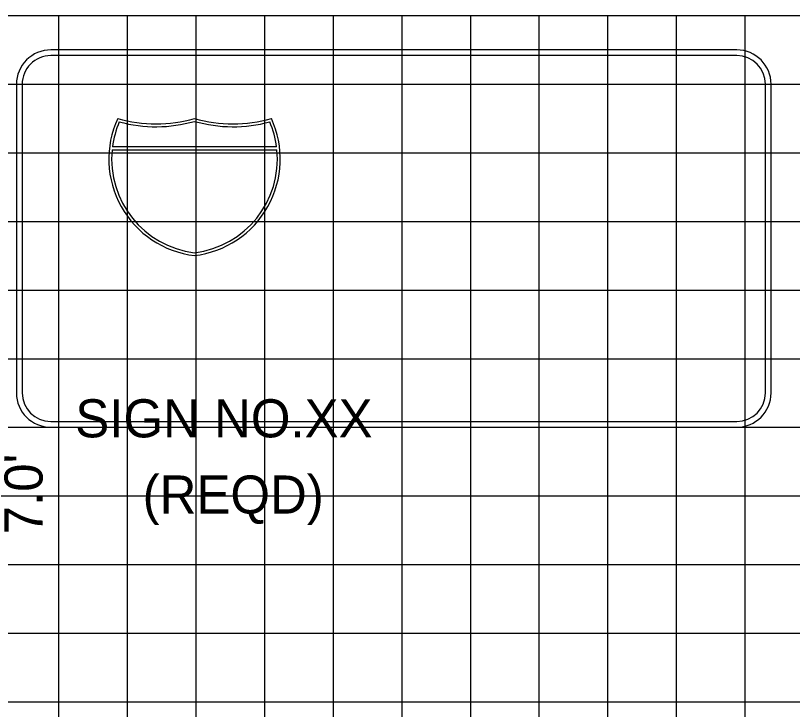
# Model space of a CAD drawing. Extents: x 1797809 to 2198143, y 249608 to 1237864.
# Drawn here: x 2194796.42 to 2194819.07, y 1237202.88 to 1237223.11 of the extents above; entities that cross this region are included whole.
import ezdxf

# ---------------------------------------------------------------- set-up
doc = ezdxf.new("R2010")
doc.units = 0
for name, color, linetype in [('GSOUTLINE', 7, 'Continuous'), ('GSSHT', 7, 'Continuous'), ('Level 55', 7, 'Continuous')]:
    doc.layers.add(name, color=color, linetype=linetype)

msp = doc.modelspace()

# ---------------------------------------------------------------- linework, layer by layer
at = {"layer": 'GSOUTLINE'}
for p, q in [((2194817.444, 1237222.104), (2194797.45, 1237222.104)), ((2194817.444, 1237221.937), (2194797.45, 1237221.937)), ((2194796.45, 1237221.104), (2194796.45, 1237212.109)), ((2194796.617, 1237221.104), (2194796.617, 1237212.109)), ((2194818.277, 1237212.109), (2194818.277, 1237221.104)), ((2194818.443, 1237212.109), (2194818.443, 1237221.104)), ((2194797.45, 1237211.276), (2194817.444, 1237211.276)), ((2194797.45, 1237211.109), (2194817.444, 1237211.109))]:
    msp.add_line(p, q, dxfattribs=at)
for points in [[(2194799.238, 1237219.192), (2194804.043, 1237219.192)], [(2194804.034, 1237219.276), (2194799.247, 1237219.276)]]:
    msp.add_lwpolyline(points, dxfattribs=at)
for centre, major_axis, start_param, end_param in [((2194797.45, 1237221.104), (1, 0), 1.570796, 3.141593), ((2194817.444, 1237221.104), (1, 0), 0, 1.570796), ((2194797.45, 1237221.104), (0.833, 0), 1.570796, 3.141593), ((2194817.444, 1237221.104), (0.833, 0), 0, 1.570796), ((2194801.974, 1237218.923), (2.832, 0), 2.709569, 4.594469), ((2194801.974, 1237218.923), (2.749, 0), 2.735396, 3.01287), ((2194800.521, 1237223.947), (3.999, 0), 4.428637, 4.996141), ((2194800.521, 1237223.947), (4.082, 0), 4.446475, 4.990194), ((2194802.76, 1237223.947), (3.999, 0), 4.428637, 4.996141), ((2194801.307, 1237218.923), (2.832, 0), 4.830309, 6.715209), ((2194802.76, 1237223.947), (4.082, 0), 4.434584, 4.978303), ((2194801.307, 1237218.923), (2.749, 0), 0.128722, 0.406196), ((2194801.974, 1237218.923), (2.749, 0), 3.043371, 4.590878), ((2194801.307, 1237218.923), (2.749, 0), 4.8339, 6.381407), ((2194797.45, 1237212.109), (1, 0), 3.141593, 4.712389), ((2194797.45, 1237212.109), (0.833, 0), 3.141593, 4.712389), ((2194817.444, 1237212.109), (1, 0), 4.712389, 6.283185), ((2194817.444, 1237212.109), (0.833, 0), 4.712389, 6.283185)]:
    msp.add_ellipse(centre, major_axis=major_axis, ratio=0.999829, start_param=start_param, end_param=end_param, dxfattribs=at)
at = {"layer": 'GSSHT'}
for p, q in [((2194697.688, 1237223.106), (2194827.688, 1237223.106)), ((2194797.688, 1237163.106), (2194797.688, 1237223.106)), ((2194799.688, 1237163.106), (2194799.688, 1237223.106)), ((2194801.688, 1237163.106), (2194801.688, 1237223.106)), ((2194803.688, 1237163.106), (2194803.688, 1237223.106)), ((2194805.688, 1237163.106), (2194805.688, 1237223.106)), ((2194807.688, 1237163.106), (2194807.688, 1237223.106)), ((2194809.688, 1237163.106), (2194809.688, 1237223.106)), ((2194811.688, 1237163.106), (2194811.688, 1237223.106)), ((2194813.688, 1237163.106), (2194813.688, 1237223.106)), ((2194815.688, 1237163.106), (2194815.688, 1237223.106)), ((2194817.688, 1237163.106), (2194817.688, 1237223.106)), ((2194697.688, 1237221.106), (2194827.688, 1237221.106)), ((2194697.688, 1237219.106), (2194827.688, 1237219.106)), ((2194697.688, 1237217.106), (2194827.688, 1237217.106)), ((2194697.688, 1237215.106), (2194827.688, 1237215.106)), ((2194697.688, 1237213.106), (2194827.688, 1237213.106)), ((2194697.688, 1237211.106), (2194827.688, 1237211.106)), ((2194697.688, 1237209.106), (2194827.688, 1237209.106)), ((2194697.688, 1237207.106), (2194827.688, 1237207.106)), ((2194697.688, 1237205.106), (2194827.688, 1237205.106)), ((2194697.688, 1237203.106), (2194827.688, 1237203.106))]:
    msp.add_line(p, q, dxfattribs=at)

# ---------------------------------------------------------------- texts
at = {"layer": 'Level 55'}
for s, p in [('SIGN NO.XX', (2194798.165, 1237210.812)), ('(REQD)', (2194800.128, 1237208.591))]:
    msp.add_text(s, height=1.1105, dxfattribs=at).set_placement(p)
msp.add_text("7.0'", height=1.1105, rotation=90, dxfattribs=at).set_placement((2194797.212, 1237207.988))

doc.saveas('drawing.dxf')
